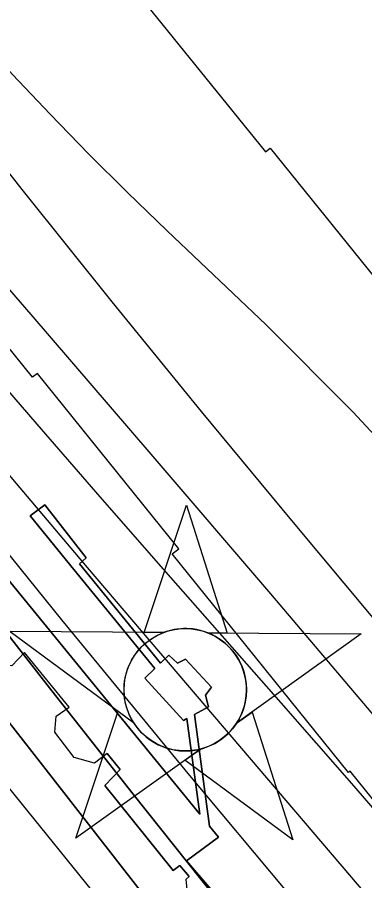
# Model space of a CAD drawing. Extents: x 3694830 to 3732949, y 415201 to 440970.
# Drawn here: x 3712277.5 to 3712450.8, y 435423.3 to 435854.2 of the extents above; entities that cross this region are included whole.
import ezdxf

# ---------------------------------------------------------------- set-up
doc = ezdxf.new("R2010")
doc.units = 0
for name, color, linetype in [('V-CHAN-DOCK', 7, 'Continuous'), ('V-CHAN-NAID', 7, 'Continuous'), ('V-RIVR-EDGE', 7, 'Continuous'), ('V-RRAP-RVMT', 7, 'Continuous'), ('V-TOPO-DPTH', 7, 'Continuous'), ('V-TOPO-MAJR', 7, 'Continuous'), ('V-TOPO-MINR', 7, 'Continuous')]:
    doc.layers.add(name, color=color, linetype=linetype)

msp = doc.modelspace()

# ---------------------------------------------------------------- linework, layer by layer
at = {"layer": 'V-CHAN-DOCK'}
for points in [[(3712430.74, 435352.97), (3712361.84, 435433.24), (3712377.79, 435444.99), (3712373.27, 435450.52), (3712365.81, 435506.22), (3712372.93, 435510.08), (3712371.32, 435515.95), (3712374.42, 435519.9), (3712361.36, 435533.92), (3712357.45, 435531.92), (3712353.11, 435535.81), (3712348.99, 435531.9), (3712308.54, 435581.39), (3712311.77, 435584.48), (3712291.2, 435610.85), (3712283.97, 435605.34), (3712305.64, 435578.61), (3712346.08, 435529.13), (3712341.04, 435524.33), (3712360.44, 435503.31), (3712362.04, 435504.18), (3712368.45, 435456.43), (3712229.46, 435626.54)], [(3712229.46, 435626.54), (3712368.45, 435456.43), (3712362.04, 435504.18), (3712360.44, 435503.31), (3712341.04, 435524.33), (3712346.08, 435529.13), (3712305.64, 435578.61), (3712283.97, 435605.34), (3712291.2, 435610.85), (3712311.77, 435584.48), (3712308.54, 435581.39), (3712348.99, 435531.9), (3712353.11, 435535.81), (3712357.45, 435531.92), (3712361.36, 435533.92), (3712374.42, 435519.9), (3712371.32, 435515.95), (3712372.93, 435510.08), (3712365.81, 435506.22), (3712373.27, 435450.52), (3712377.79, 435444.99), (3712361.84, 435433.24), (3712430.74, 435352.97)], [(3712362.43, 435417.22), (3712361.64, 435424.12), (3712363.27, 435425.44), (3712358.61, 435430.86), (3712355.17, 435428.33), (3712321.08, 435470.81), (3712328.86, 435478.72), (3712322.26, 435486.79), (3712315.98, 435481.97), (3712305.77, 435484.79), (3712296.22, 435497.44), (3712296.88, 435505.45), (3712303.39, 435509.86), (3712281.02, 435537.2), (3712274.72, 435530.53), (3712271.45, 435530.87), (3712258.6, 435545.67), (3712258.56, 435550.04), (3712265.42, 435556.27), (3712227.8, 435602.26), (3711933.56, 435362.87)], [(3712322.26, 435486.79), (3712328.86, 435478.72), (3712321.08, 435470.81), (3712355.17, 435428.33), (3712358.61, 435430.86), (3712363.27, 435425.44)]]:
    msp.add_lwpolyline(points, dxfattribs=at)
at = {"layer": 'V-CHAN-NAID'}
for points in [[(3712350.37, 435547.13), (3712340.79, 435547.2), (3712361.91, 435610.68), (3712382.14, 435546.91), (3712372.55, 435546.98), (3712370.97, 435547.55), (3712368.88, 435548.17), (3712366.84, 435548.62), (3712364.8, 435548.93), (3712363.63, 435549.05), (3712362.1, 435549.13), (3712360.38, 435549.12), (3712359.01, 435549.05), (3712357.1, 435548.85), (3712355.73, 435548.64), (3712353.95, 435548.25), (3712352.42, 435547.83), (3712351.39, 435547.5)], [(3712350.37, 435547.13), (3712273.88, 435547.67), (3712335.45, 435502.28), (3712334.33, 435504.18), (3712333.52, 435505.81), (3712332.7, 435507.78), (3712332, 435509.83), (3712331.64, 435511.16), (3712331.28, 435512.78), (3712331.03, 435514.23), (3712330.84, 435515.83), (3712330.73, 435517.56), (3712330.72, 435519.14), (3712330.83, 435521.22), (3712331.01, 435522.84), (3712331.41, 435525.04), (3712331.89, 435526.96), (3712332.49, 435528.85), (3712333.14, 435530.53), (3712333.87, 435532.11), (3712334.69, 435533.65), (3712335.75, 435535.39), (3712336.78, 435536.86), (3712337.78, 435538.13), (3712338.78, 435539.27), (3712340.09, 435540.61), (3712341.14, 435541.57), (3712342.86, 435542.97), (3712344.07, 435543.84), (3712345.75, 435544.91), (3712347.49, 435545.86), (3712348.93, 435546.54)], [(3712372.55, 435546.98), (3712449.04, 435546.43), (3712386.84, 435501.91), (3712387.75, 435503.4), (3712388.73, 435505.25), (3712389.44, 435506.83), (3712390.18, 435508.79), (3712390.73, 435510.57), (3712391.12, 435512.21), (3712391.48, 435514.22), (3712391.67, 435515.79), (3712391.79, 435518), (3712391.76, 435520.06), (3712391.58, 435522.28), (3712391.31, 435524.04), (3712390.82, 435526.27), (3712390.18, 435528.41), (3712389.43, 435530.39), (3712388.78, 435531.84), (3712387.77, 435533.75), (3712386.71, 435535.47), (3712385.5, 435537.18), (3712384.24, 435538.72), (3712382.96, 435540.08), (3712381.33, 435541.61), (3712379.59, 435543.03), (3712377.91, 435544.2), (3712376.02, 435545.33), (3712374.55, 435546.1)], [(3712368.81, 435489), (3712306.6, 435444.48), (3712327.73, 435507.97), (3712335.45, 435502.28), (3712336.08, 435501.31), (3712337.46, 435499.45), (3712338.68, 435498.04), (3712340.14, 435496.53), (3712341.53, 435495.28), (3712342.99, 435494.13), (3712344.39, 435493.14), (3712346.07, 435492.1), (3712347.78, 435491.19), (3712349.57, 435490.38), (3712351.02, 435489.83), (3712352.65, 435489.3), (3712354.87, 435488.73), (3712356.4, 435488.45), (3712358.43, 435488.19), (3712359.97, 435488.08), (3712361.83, 435488.06), (3712363.52, 435488.14), (3712365.23, 435488.32), (3712367.13, 435488.63)], [(3712386.84, 435501.91), (3712394.63, 435507.49), (3712414.86, 435443.71), (3712361.01, 435483.42), (3712368.81, 435489), (3712370.47, 435489.48), (3712372.08, 435490.04), (3712374.24, 435490.95), (3712375.98, 435491.84), (3712377.84, 435492.95), (3712379.58, 435494.16), (3712381.13, 435495.41), (3712382.42, 435496.58), (3712383.81, 435498), (3712385.01, 435499.4), (3712386.13, 435500.87)]]:
    msp.add_lwpolyline(points, close=True, dxfattribs=at)
msp.add_circle((3712361.26, 435518.6), 30.54, dxfattribs=at)
at = {"layer": 'V-RIVR-EDGE'}
msp.add_spline([(3709416.41, 438923.63), (3709424.2, 438904.77), (3709441.5, 438869.15), (3709450.77, 438855.78), (3709471.73, 438831.06), (3709491.09, 438809.18), (3709508.82, 438785.28), (3709539, 438725.35), (3709552.29, 438701.87), (3709586.93, 438647.6), (3709593.77, 438632.62), (3709609.48, 438608.32), (3709646.12, 438547.17), (3709660.21, 438520.04), (3709671.88, 438499.39), (3709677.92, 438486.03), (3709685.16, 438472.67), (3709701.68, 438446.34), (3709741.56, 438385.59), (3709764.53, 438355.61), (3709775.01, 438339.81), (3709795.15, 438309.43), (3709809.24, 438283.52), (3709836.62, 438236.95), (3709866.83, 438187.14), (3709888.98, 438151.9), (3709906.3, 438125.17), (3709922.82, 438100.46), (3709934.91, 438085.88), (3709970.78, 438036.86), (3709995.37, 438006.87), (3710014.73, 437984.99), (3710041.34, 437953.38), (3710062.31, 437929.47), (3710132.49, 437858.54), (3710157.5, 437830.57), (3710170.8, 437815.17), (3710191.37, 437793.69), (3710222.84, 437764.5), (3710249.05, 437736.13), (3710268.42, 437717.07), (3710289.78, 437688.72), (3710309.53, 437662.38), (3710331.69, 437632.81), (3710343.39, 437618.63), (3710343.77, 437612.16), (3710342.52, 437595.18), (3710341.69, 437587.09), (3710344.09, 437574.95), (3710349.32, 437564.02), (3710357.38, 437554.7), (3710372.31, 437541.72), (3710390.86, 437520.65), (3710416.28, 437497.14), (3710444.93, 437474.82), (3710461.87, 437456.59), (3710478.8, 437433.49), (3710492.11, 437422.14), (3710505.43, 437411.19), (3710519.55, 437396.6), (3710538.5, 437375.12), (3710572.38, 437340.66), (3710589.7, 437314.74), (3710598.97, 437299.35), (3710610.66, 437287.19), (3710630.42, 437265.71), (3710667.13, 437227.61), (3710694.96, 437201.26), (3710719.98, 437180.57), (3710742.58, 437162.32), (3710763.16, 437145.28), (3710783.34, 437129.87), (3710806.36, 437118.09), (3710826.96, 437107.52), (3710844.32, 437094.94), (3710865.3, 437076.69), (3710879.82, 437061.29), (3710892.72, 437046.7), (3710907.66, 437034.94), (3710922.99, 437022.37), (3710947.6, 436998.85), (3710956.48, 436993.17), (3710973.42, 436976.14), (3710992.78, 436956.28), (3711016.18, 436931.96), (3711039.57, 436905.62), (3711072.63, 436865.91), (3711081.48, 436850.93), (3711083.08, 436840.81), (3711081.43, 436829.9), (3711079.39, 436823.03), (3711079.38, 436817.37), (3711081.78, 436806.85), (3711087.82, 436797.53), (3711088.61, 436789.04), (3711091.81, 436776.5), (3711098.25, 436764.35), (3711106.73, 436757.05), (3711115.2, 436750.96), (3711118.01, 436742.87), (3711119.2, 436732.35), (3711119.18, 436721.43), (3711123.99, 436706.06), (3711132.05, 436695.93), (3711146.56, 436677.29), (3711154.62, 436665.54), (3711168.32, 436646.1), (3711177.97, 436623.03), (3711181.56, 436604.01), (3711185.97, 436588.23), (3711194.83, 436571.23), (3711219.42, 436540.84), (3711231.91, 436522.2), (3711251.26, 436500.73), (3711276.67, 436472.36), (3711302.06, 436440.35), (3711327.08, 436416.83), (3711345.23, 436400.61), (3711358.56, 436391.68), (3711362.6, 436391.67), (3711365.03, 436393.29), (3711367.06, 436395.71), (3711360.22, 436410.69), (3711348.95, 436433.76), (3711348.56, 436435.79), (3711350.19, 436441.04), (3711353.43, 436443.46), (3711360.71, 436445.86), (3711370.41, 436443.41), (3711379.69, 436435.71), (3711385.35, 436433.27), (3711393.03, 436433.25), (3711401.93, 436435.25), (3711411.23, 436435.63), (3711418.91, 436432.78), (3711433.43, 436419.4), (3711452.78, 436395.9), (3711476.58, 436370.77), (3711503.19, 436338.76), (3711528.99, 436307.56), (3711539.87, 436292.97), (3711550.76, 436278.79), (3711562.46, 436268.25), (3711578.58, 436248.8), (3711601.94, 436211.14), (3711619.66, 436179.96), (3711638.58, 436146.75), (3711647.84, 436129.34), (3711661.95, 436112.32), (3711680.1, 436094.49), (3711699.46, 436073.01), (3711711.15, 436058.83), (3711730.9, 436031.68), (3711750.26, 436012.63), (3711780.51, 435980.21), (3711801.87, 435951.85), (3711825.64, 435916.61), (3711836.91, 435896.36), (3711875.6, 435841.68), (3711900.17, 435803.2), (3711927.96, 435759.86), (3711955.74, 435708.04), (3711962.56, 435688.21), (3711968.59, 435674.44), (3711979.06, 435653.79), (3711993.17, 435638.39), (3712013.35, 435620.95), (3712024.24, 435612.03), (3712033.92, 435601.49), (3712046.42, 435584.88), (3712059.71, 435563.42), (3712069.37, 435546.41), (3712083.08, 435529.39), (3712097.18, 435509.95), (3712116.96, 435495.34), (3712130.69, 435486.82), (3712141.57, 435473.85), (3712168.59, 435442.65), (3712171.4, 435435.36), (3712183.09, 435419.56), (3712199.62, 435402.13), (3712223.83, 435380.64), (3712242.79, 435359.97), (3712257.3, 435340.93), (3712270.99, 435318.25), (3712283.08, 435302.45), (3712301.62, 435277.34), (3712346.38, 435227.49), (3712366.53, 435199.54), (3712381.44, 435177.66), (3712398.77, 435155.78), (3712416.91, 435132.29), (3712436.61, 435086.54), (3712455.54, 435054.15), (3712466.42, 435037.54), (3712489, 435011.61), (3712512.79, 434986.07), (3712546.27, 434954.04), (3712574.51, 434927.69), (3712607.17, 434886.36), (3712630.95, 434857.59), (3712637.81, 434850.3), (3712652.73, 434835.7), (3712657.97, 434827.2), (3712659.16, 434819.11), (3712661.57, 434812.23), (3712661.96, 434804.95), (3712668.82, 434797.65), (3712682.52, 434779.83), (3712700.66, 434757.14), (3712724.04, 434725.94), (3712742.58, 434702.85), (3712756.29, 434685.83), (3712784.54, 434665.54), (3712804.33, 434653.77), (3712827.35, 434641.58), (3712857.63, 434621.69), (3712868.51, 434609.13), (3712884.65, 434593.32), (3712899.98, 434579.53), (3712922.18, 434563.3), (3712941.55, 434547.08), (3712958.08, 434527.63), (3712978.25, 434505.74), (3712995.19, 434491.14), (3713016.17, 434471.68), (3713032.29, 434449.4), (3713043.36, 434433.46)], degree=3, dxfattribs=at)
at = {"layer": 'V-RRAP-RVMT'}
for points in [[(3712322.71, 435884.41), (3712401.28, 435787.07), (3712403.65, 435788.96), (3712483.32, 435690.22), (3712496.63, 435700.83), (3712575.22, 435603.37), (3712580.72, 435607.84), (3712660.58, 435508.87), (3712662.64, 435510.56), (3712705.47, 435457.43), (3712713.45, 435463.97), (3712782.09, 435378.88), (3712790.1, 435385.39), (3712856.09, 435303.59), (3712857.92, 435305.08), (3712933.28, 435211.58), (3712941.33, 435218.15), (3713009.94, 435133.11), (3713029.36, 435149.29)], [(3712656.67, 434838.93), (3712583.58, 434929.51), (3712585.03, 434930.68), (3712509.67, 435024.11), (3712654.23, 435140.75), (3712588.24, 435222.53), (3712589.24, 435223.32), (3712539.34, 435285.17), (3712532.86, 435279.94), (3712471.33, 435356.21), (3712514.04, 435390.67), (3712443.57, 435478.01), (3712442.76, 435477.35), (3712354.79, 435586.38), (3712358.02, 435588.99), (3712287.49, 435676.45), (3712285.12, 435674.53), (3712207.66, 435770.55), (3712205.08, 435768.46), (3712136.45, 435853.65)]]:
    msp.add_lwpolyline(points, dxfattribs=at)
at = {"layer": 'V-TOPO-DPTH'}
for points in [[(3711915.66, 436027.66), (3711949.43, 435988.16), (3711982.72, 435948.25), (3712026.26, 435895.04), (3712037.38, 435881.39), (3712048.46, 435867.7), (3712059.47, 435853.96), (3712070.44, 435840.19), (3712173.5, 435710.18), (3712236.3, 435631.65), (3712299.54, 435553.49), (3712363.45, 435475.86), (3712427.81, 435398.6), (3712555.3, 435246.85), (3712561.78, 435239.15), (3712568.26, 435231.44), (3712574.75, 435223.74), (3712581.24, 435216.05), (3712612.71, 435178.78), (3712634.86, 435152.38), (3712656.9, 435125.89), (3712678.78, 435099.27), (3712700.54, 435072.55), (3713082.73, 434600.48)], [(3711915.66, 436027.66), (3711949.43, 435988.16), (3711982.72, 435948.25), (3712026.26, 435895.04), (3712037.38, 435881.39), (3712048.46, 435867.7), (3712059.47, 435853.96), (3712070.44, 435840.19), (3712173.5, 435710.18), (3712236.3, 435631.65), (3712299.54, 435553.49), (3712363.45, 435475.86), (3712427.81, 435398.6), (3712555.3, 435246.85), (3712561.78, 435239.15), (3712568.26, 435231.44), (3712574.75, 435223.74), (3712581.24, 435216.05), (3712612.71, 435178.78), (3712634.86, 435152.38), (3712656.9, 435125.89), (3712678.78, 435099.27), (3712700.54, 435072.55), (3713082.73, 434600.48)], [(3711916.95, 435987.16), (3711931.96, 435971.01), (3711946.98, 435954.88), (3711947.86, 435953.94), (3711962.29, 435938.15), (3711976.51, 435922.17), (3711990.4, 435905.9), (3712004.07, 435889.45), (3712022.07, 435867.33), (3712026.56, 435861.78), (3712031.03, 435856.21), (3712035.46, 435850.62), (3712039.86, 435845), (3712294.74, 435518.08), (3712335.29, 435466.49), (3712376.11, 435415.12)], [(3712376.11, 435415.12), (3712335.29, 435466.49), (3712294.74, 435518.08), (3712039.86, 435845), (3712035.46, 435850.62), (3712031.03, 435856.21), (3712026.56, 435861.78), (3712022.07, 435867.33), (3712004.07, 435889.45), (3711990.4, 435905.9), (3711976.51, 435922.17), (3711962.29, 435938.15), (3711947.86, 435953.94), (3711946.98, 435954.88), (3711931.96, 435971.01), (3711916.95, 435987.16)], [(3711874.84, 435982.2), (3711973.06, 435871.67), (3711988.09, 435854.74), (3712003.1, 435837.8), (3712018.1, 435820.84), (3712033.09, 435803.87), (3712047.91, 435786.78), (3712062.55, 435769.52), (3712076.89, 435752.01), (3712091.04, 435734.35), (3712155.14, 435652.9), (3712201.15, 435594.36), (3712247.1, 435535.77), (3712292.98, 435477.13), (3712338.81, 435418.44)], [(3712338.81, 435418.44), (3712292.98, 435477.13), (3712247.1, 435535.77), (3712201.15, 435594.36), (3712155.14, 435652.9), (3712091.04, 435734.35), (3712076.89, 435752.01), (3712062.55, 435769.52), (3712047.91, 435786.78), (3712033.09, 435803.87), (3712018.1, 435820.84), (3712003.1, 435837.8), (3711988.09, 435854.74), (3711973.06, 435871.67), (3711874.84, 435982.2)]]:
    msp.add_lwpolyline(points, dxfattribs=at)
at = {"layer": 'V-TOPO-MAJR'}
msp.add_lwpolyline([(3711908.65, 436070.55), (3711961.66, 436007.24), (3712030.5, 435923.58), (3712048.52, 435901.6), (3712066.48, 435879.58), (3712084.36, 435857.49), (3712102.19, 435835.36), (3712147.54, 435778.84), (3712188.22, 435728.6), (3712229.2, 435678.6), (3712270.63, 435628.97), (3712312.35, 435579.59), (3712470.18, 435394.46)], dxfattribs=at)
at = {"layer": 'V-TOPO-MINR'}
for points in [[(3711794.66, 436285.9), (3711994.68, 436045.39), (3712009.24, 436027.86), (3712023.8, 436010.32), (3712038.33, 435992.76), (3712052.86, 435975.2), (3712068.41, 435956.38), (3712075.18, 435948.24), (3712081.97, 435940.13), (3712088.82, 435932.06), (3712095.69, 435924.02), (3712102.59, 435916), (3712109.5, 435907.98), (3712116.41, 435899.97), (3712123.33, 435891.96), (3712284.2, 435705.8), (3712344.09, 435636.21), (3712403.79, 435566.45), (3712463.21, 435496.45), (3712522.44, 435426.29), (3712595.36, 435339.55)], [(3711908.88, 436255.94), (3711946.47, 436208.63), (3712123.39, 435969.63), (3712136.51, 435952.05), (3712149.73, 435934.53), (3712163.08, 435917.12), (3712176.52, 435899.78), (3712236.59, 435822.95), (3712280.4, 435767.47), (3712324.57, 435712.27), (3712369.26, 435657.49), (3712414.31, 435603.01), (3712664.35, 435303.54), (3713136.4, 434676.98), (3713159.74, 434645.72), (3713182.88, 434614.31), (3713205.74, 434582.7), (3713228.4, 434550.95), (3713249.48, 434521.13), (3713282.37, 434474.25)], [(3712071.81, 436107.73), (3712164.13, 435963.2), (3712168.53, 435956.51), (3712173.05, 435949.91), (3712177.75, 435943.43), (3712182.57, 435937.04), (3712205.24, 435907.8), (3712221.75, 435887.08), (3712238.62, 435866.67), (3712256.03, 435846.72), (3712273.81, 435827.07), (3712275.09, 435825.7), (3712293.95, 435805.78), (3712313.06, 435786.09), (3712332.52, 435766.76), (3712352.23, 435747.66), (3712401.55, 435700.75), (3712444.87, 435657.3), (3712486.58, 435612.42), (3712525.85, 435565.4), (3712563.51, 435516.96), (3712668.11, 435374.79)], [(3711915.62, 436098), (3712046.34, 435939.29), (3712065.78, 435915.62), (3712085.17, 435891.91), (3712104.49, 435868.14), (3712123.76, 435844.34), (3712143.1, 435820.59), (3712162.58, 435796.95), (3712182.26, 435773.48), (3712202.08, 435750.12), (3712224.61, 435723.79), (3712255.87, 435687.42), (3712287.22, 435651.12), (3712318.71, 435614.95), (3712350.29, 435578.86), (3712408.97, 435512.06), (3712444.11, 435471.79), (3712479.08, 435431.36), (3712513.78, 435390.71)], [(3711915.66, 436027.66), (3711949.43, 435988.16), (3711982.72, 435948.25), (3712026.26, 435895.04), (3712037.38, 435881.39), (3712048.46, 435867.7), (3712059.47, 435853.96), (3712070.44, 435840.19), (3712173.5, 435710.18), (3712236.3, 435631.65), (3712299.54, 435553.49), (3712363.45, 435475.86), (3712427.81, 435398.6), (3712555.3, 435246.85), (3712561.78, 435239.15), (3712568.26, 435231.44), (3712574.75, 435223.74), (3712581.24, 435216.05), (3712612.71, 435178.78), (3712634.86, 435152.38), (3712656.9, 435125.89), (3712678.78, 435099.27), (3712700.54, 435072.55), (3713082.73, 434600.48)], [(3711916.95, 435987.16), (3711931.96, 435971.01), (3711946.98, 435954.88), (3711947.86, 435953.94), (3711962.29, 435938.15), (3711976.51, 435922.17), (3711990.4, 435905.9), (3712004.07, 435889.45), (3712022.07, 435867.33), (3712026.56, 435861.78), (3712031.03, 435856.21), (3712035.46, 435850.62), (3712039.86, 435845), (3712294.74, 435518.08), (3712335.29, 435466.49), (3712376.11, 435415.12)], [(3711874.84, 435982.2), (3711973.06, 435871.67), (3711988.09, 435854.74), (3712003.1, 435837.8), (3712018.1, 435820.84), (3712033.09, 435803.87), (3712047.91, 435786.78), (3712062.55, 435769.52), (3712076.89, 435752.01), (3712091.04, 435734.35), (3712155.14, 435652.9), (3712201.15, 435594.36), (3712247.1, 435535.77), (3712292.98, 435477.13), (3712338.81, 435418.44)], [(3711884.24, 435939.73), (3711946.25, 435865.95), (3711963.99, 435844.83), (3711981.72, 435823.69), (3711999.43, 435802.55), (3712017.14, 435781.4), (3712058.95, 435731.42), (3712097.43, 435685.17), (3712135.76, 435638.8), (3712173.85, 435592.23), (3712211.79, 435545.54), (3712504.37, 435183.51), (3712883.51, 434735.73), (3712912.81, 434700.63), (3712941.79, 434665.26), (3712970.27, 434629.5), (3712998.42, 434593.47), (3713042.93, 434535.67), (3713048.51, 434528.29), (3713054.01, 434520.85), (3713059.38, 434513.32), (3713064.66, 434505.73), (3713170.22, 434351.31)]]:
    msp.add_lwpolyline(points, dxfattribs=at)

doc.saveas('drawing.dxf')
